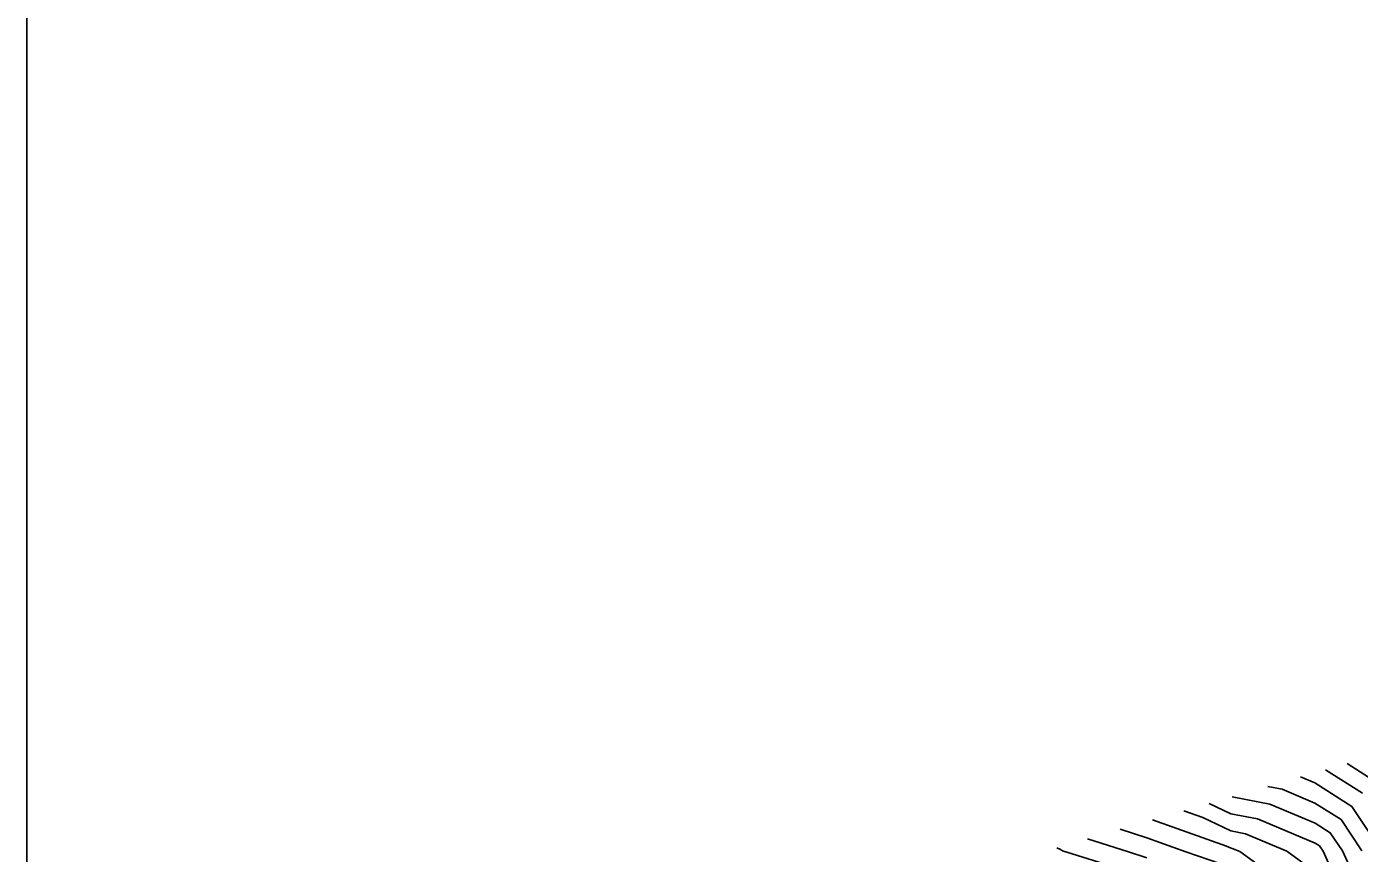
# Model space of a CAD drawing. Extents: x 42655 to 43811, y -141820 to -141156.
# Drawn here: x 42724.6 to 42805.2, y -141304.2 to -141254.3 of the extents above; entities that cross this region are included whole.
import ezdxf

# ---------------------------------------------------------------- set-up
doc = ezdxf.new("R2010")
doc.units = 0
for name, color, linetype in [('D-TTL', 7, 'Continuous'), ('ZE_HICN', 7, 'Continuous'), ('ZE_LWCN', 7, 'Continuous')]:
    doc.layers.add(name, color=color, linetype=linetype)

msp = doc.modelspace()

# ---------------------------------------------------------------- linework, layer by layer
at = {"layer": 'D-TTL'}
msp.add_lwpolyline([(42724.63, -141820.399), (43685.83, -141820.386), (43685.821, -141155.586), (42724.621, -141155.599), (42724.63, -141820.399)], dxfattribs=at)
at = {"layer": 'ZE_HICN'}
for points in [[(42806.107, -141308.417), (42804.138, -141304.068), (42803.399, -141302.963), (42802.481, -141302.381), (42799.747, -141301.231), (42797.48, -141300.792)], [(42792.314, -141304.476), (42791.199, -141304.129), (42788.725, -141303.333)]]:
    msp.add_lwpolyline(points, dxfattribs=at)
at = {"layer": 'ZE_LWCN'}
for points in [[(42805.35, -141300.577), (42803.11, -141299.158)], [(42806, -141299.782), (42804.416, -141298.779)], [(42805.315, -141304.063), (42804.049, -141302.168), (42802.475, -141301.17), (42800.482, -141300.332), (42799.632, -141300.167)], [(42806.493, -141304.057), (42804.7, -141301.372), (42802.47, -141299.96), (42801.603, -141299.595)], [(42802.495, -141305.334), (42800.783, -141304.084), (42798.276, -141303.03), (42797.395, -141302.859), (42795.695, -141302.053), (42794.542, -141301.644)], [(42805.972, -141310.222), (42803.522, -141305.316), (42802.96, -141304.074), (42802.749, -141303.758), (42802.487, -141303.592), (42799.011, -141302.13), (42797.39, -141301.816), (42796.084, -141301.197)], [(42802.504, -141307.43), (42797.941, -141304.097), (42797.54, -141303.929), (42797.4, -141303.902), (42797.128, -141303.773), (42792.665, -141302.189)], [(42796.794, -141304.842), (42794.671, -141304.112), (42792.309, -141303.274), (42790.705, -141302.758)], [(42792.32, -141305.652), (42787.485, -141304.146), (42787.28, -141304.08), (42787.224, -141304.051), (42787.089, -141303.984), (42786.867, -141303.872)]]:
    msp.add_lwpolyline(points, dxfattribs=at)

doc.saveas('drawing.dxf')
